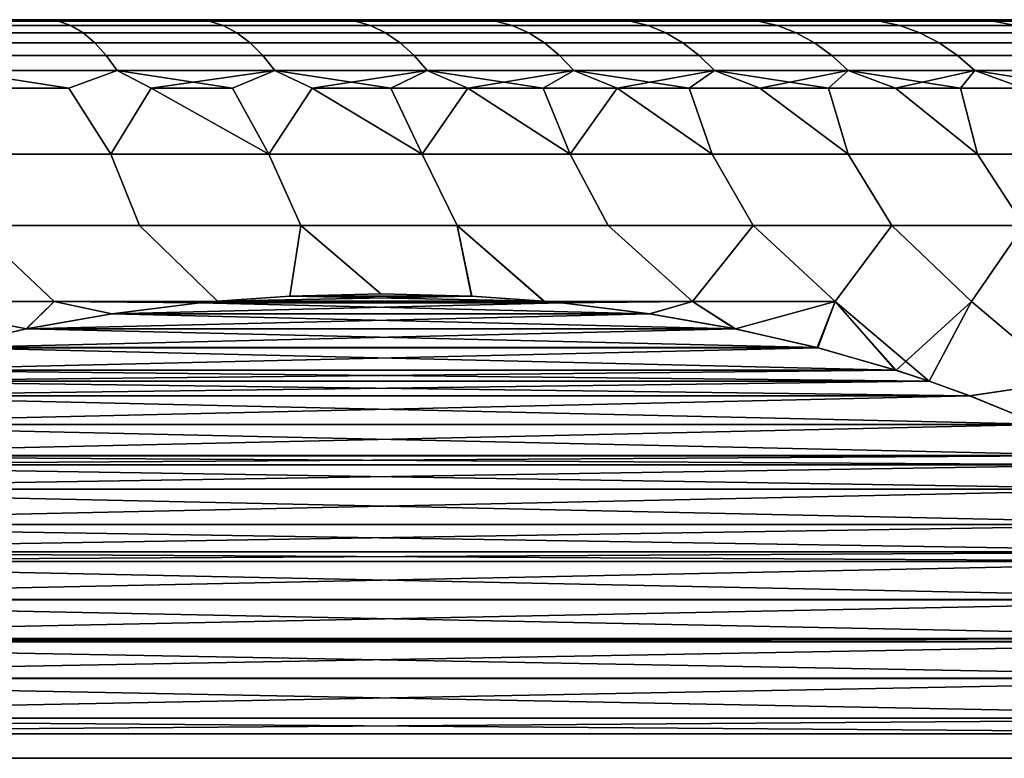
# Model space of a CAD drawing. Header units: metres. Extents: x -109 to 109, y -100 to 58.
# Tile 591 of 642: x 81.18 to 84.77, y 24.31 to 27. Entities that reach past the tile are written whole.
import ezdxf

# ---------------------------------------------------------------- set-up
doc = ezdxf.new("R2010")
doc.units = ezdxf.units.M
doc.layers.add('solid_21_062_100_XXX', color=7, linetype='CONTINUOUS')

msp = doc.modelspace()

# ---------------------------------------------------------------- linework, layer by layer
at = {"layer": 'solid_21_062_100_XXX'}
for points in [[(87.140907, 27, -0.321182), (65.854248, 27), (65.859093, 27, 0.321182), (87.145752, 27)], [(87.126366, 27, -0.642143), (65.859093, 27, -0.321184), (65.854248, 27), (87.140907, 27, -0.321182)], [(65.873634, 27, 0.642143), (87.140907, 27, 0.321184), (87.145752, 27), (65.859093, 27, 0.321182)], [(87.102112, 27, -0.962946), (65.873634, 27, -0.642147), (65.859093, 27, -0.321184), (87.126366, 27, -0.642143)], [(65.897888, 27, 0.962946), (87.126366, 27, 0.642147), (87.140907, 27, 0.321184), (65.873634, 27, 0.642143)], [(87.068169, 27, -1.282894), (65.897888, 27, -0.962951), (65.873634, 27, -0.642147), (87.102112, 27, -0.962946)], [(65.931831, 27, 1.282894), (87.102112, 27, 0.962951), (87.126366, 27, 0.642147), (65.897888, 27, 0.962946)], [(87.024551, 27, -1.60181), (65.931831, 27, -1.282899), (65.897888, 27, -0.962951), (87.068169, 27, -1.282894)], [(65.975449, 27, 1.60181), (87.068169, 27, 1.282899), (87.102112, 27, 0.962951), (65.931831, 27, 1.282894)], [(86.971336, 27, -1.919156), (65.975449, 27, -1.601815), (65.931831, 27, -1.282899), (87.024551, 27, -1.60181)], [(66.028664, 27, 1.919156), (87.024551, 27, 1.601815), (87.068169, 27, 1.282899), (65.975449, 27, 1.60181)], [(86.908562, 27, -2.234689), (66.028671, 27, -1.91916), (65.975449, 27, -1.601815), (86.971336, 27, -1.919156)], [(66.091438, 27, 2.234689), (86.971329, 27, 1.91916), (87.024551, 27, 1.601815), (66.028664, 27, 1.919156)], [(86.836288, 27, -2.548169), (66.091438, 27, -2.234693), (66.028671, 27, -1.91916), (86.908562, 27, -2.234689)], [(66.163712, 27, 2.548169), (86.908562, 27, 2.234693), (86.971329, 27, 1.91916), (66.091438, 27, 2.234689)], [(86.754593, 27, -2.859239), (66.163712, 27, -2.548174), (66.091438, 27, -2.234693), (86.836288, 27, -2.548169)], [(66.245407, 27, 2.859239), (86.836288, 27, 2.548174), (86.908562, 27, 2.234693), (66.163712, 27, 2.548169)], [(86.663521, 27, -3.167783), (66.245407, 27, -2.859244), (66.163712, 27, -2.548174), (86.754593, 27, -2.859239)], [(66.336479, 27, 3.167783), (86.754593, 27, 2.859244), (86.836288, 27, 2.548174), (66.245407, 27, 2.859239)], [(86.563179, 27, -3.47338), (66.336479, 27, -3.167789), (66.245407, 27, -2.859244), (86.663521, 27, -3.167783)], [(66.436821, 27, 3.47338), (86.663521, 27, 3.167789), (86.754593, 27, 2.859244), (66.336479, 27, 3.167783)], [(86.453651, 27, -3.775829), (66.436821, 27, -3.473385), (66.336479, 27, -3.167789), (86.563179, 27, -3.47338)], [(66.546349, 27, 3.775829), (86.563179, 27, 3.473385), (86.663521, 27, 3.167789), (66.436821, 27, 3.47338)], [(86.335022, 27, -4.074839), (66.546356, 27, -3.775835), (66.436821, 27, -3.473385), (86.453651, 27, -3.775829)], [(66.664978, 27, 4.074839), (86.453644, 27, 3.775835), (86.563179, 27, 3.473385), (66.546349, 27, 3.775829)], [(86.207451, 27, -4.370056), (66.664978, 27, -4.074845), (66.546356, 27, -3.775835), (86.335022, 27, -4.074839)], [(66.792549, 27, 4.370056), (86.335022, 27, 4.074845), (86.453644, 27, 3.775835), (66.664978, 27, 4.074839)], [(86.070992, 27, -4.66134), (66.792549, 27, -4.370062), (66.664978, 27, -4.074845), (86.207451, 27, -4.370056)], [(66.929008, 27, 4.66134), (86.207451, 27, 4.370062), (86.335022, 27, 4.074845), (66.792549, 27, 4.370056)], [(85.925842, 27, -4.94828), (66.929008, 27, -4.661346), (66.792549, 27, -4.370062), (86.070992, 27, -4.66134)], [(67.074158, 27, 4.94828), (86.070992, 27, 4.661346), (86.207451, 27, 4.370062), (66.929008, 27, 4.66134)], [(85.772072, 27, -5.230743), (67.074158, 27, -4.948287), (66.929008, 27, -4.661346), (85.925842, 27, -4.94828)], [(67.227928, 27, 5.230743), (85.925842, 27, 4.948287), (86.070992, 27, 4.661346), (67.074158, 27, 4.94828)], [(85.609856, 27, -5.508408), (67.227928, 27, -5.23075), (67.074158, 27, -4.948287), (85.772072, 27, -5.230743)], [(67.390144, 27, 5.508408), (85.772072, 27, 5.23075), (85.925842, 27, 4.948287), (67.227928, 27, 5.230743)], [(85.439346, 27, -5.781015), (67.390152, 27, -5.508414), (67.227928, 27, -5.23075), (85.609856, 27, -5.508408)], [(67.560654, 27, 5.781015), (85.609848, 27, 5.508414), (85.772072, 27, 5.23075), (67.390144, 27, 5.508408)], [(85.260643, 27, -6.048401), (67.560661, 27, -5.781022), (67.390152, 27, -5.508414), (85.439346, 27, -5.781015)], [(67.739357, 27, 6.048401), (85.439339, 27, 5.781022), (85.609848, 27, 5.508414), (67.560654, 27, 5.781015)], [(85.073997, 27, -6.310192), (67.739365, 27, -6.048407), (67.560661, 27, -5.781022), (85.260643, 27, -6.048401)], [(67.926003, 27, 6.310192), (85.260635, 27, 6.048407), (85.439339, 27, 5.781022), (67.739357, 27, 6.048401)], [(84.879494, 27, -6.566281), (67.926003, 27, -6.310197), (67.739365, 27, -6.048407), (85.073997, 27, -6.310192)], [(68.120506, 27, 6.566281), (85.073997, 27, 6.310197), (85.260635, 27, 6.048407), (67.926003, 27, 6.310192)], [(84.677383, 27, -6.816331), (68.120506, 27, -6.566288), (67.926003, 27, -6.310197), (84.879494, 27, -6.566281)], [(68.322617, 27, 6.816331), (84.879494, 27, 6.566288), (85.073997, 27, 6.310197), (68.120506, 27, 6.566281)], [(84.467819, 27, -7.060165), (68.322624, 27, -6.816337), (68.120506, 27, -6.566288), (84.677383, 27, -6.816331)], [(68.532181, 27, 7.060165), (84.677376, 27, 6.816337), (84.879494, 27, 6.566288), (68.322617, 27, 6.816331)], [(84.467819, 27, -7.060165), (68.532188, 27, -7.060171), (68.322624, 27, -6.816337)], [(68.532181, 27, 7.060165), (84.467812, 27, 7.060171), (84.677376, 27, 6.816337)], [(68.532181, 27, 7.060165), (68.749054, 27, 7.297587), (84.467812, 27, 7.060171)], [(84.250946, 27, -7.297587), (68.749054, 27, -7.297593), (68.532188, 27, -7.060171)], [(84.467819, 27, -7.060165), (84.250946, 27, -7.297587), (68.532188, 27, -7.060171)], [(68.749054, 27, 7.297587), (84.250946, 27, 7.297593), (84.467812, 27, 7.060171)], [(68.749054, 27, 7.297587), (68.972939, 27, 7.528301), (84.250946, 27, 7.297593)], [(84.027061, 27, -7.528301), (68.972939, 27, -7.528306), (68.749054, 27, -7.297593)], [(84.250946, 27, -7.297587), (84.027061, 27, -7.528301), (68.749054, 27, -7.297593)], [(68.972939, 27, 7.528301), (84.027061, 27, 7.528306), (84.250946, 27, 7.297593)], [(68.972939, 27, 7.528301), (69.203751, 27, 7.752206), (84.027061, 27, 7.528306)], [(83.796249, 27, -7.752206), (69.203751, 27, -7.752212), (68.972939, 27, -7.528306)], [(84.027061, 27, -7.528301), (83.796249, 27, -7.752206), (68.972939, 27, -7.528306)], [(69.203751, 27, 7.752206), (83.796249, 27, 7.752212), (84.027061, 27, 7.528306)], [(69.203751, 27, 7.752206), (69.441162, 27, 7.968988), (83.796249, 27, 7.752212)], [(83.558838, 27, -7.968988), (69.44117, 27, -7.968993), (69.203751, 27, -7.752212)], [(83.796249, 27, -7.752206), (83.558838, 27, -7.968988), (69.203751, 27, -7.752212)], [(69.441162, 27, 7.968988), (83.55883, 27, 7.968993), (83.796249, 27, 7.752212)], [(69.441162, 27, 7.968988), (69.685043, 27, 8.17853), (83.55883, 27, 7.968993)], [(83.314957, 27, -8.17853), (69.685043, 27, -8.178535), (69.44117, 27, -7.968993)], [(83.558838, 27, -7.968988), (83.314957, 27, -8.17853), (69.44117, 27, -7.968993)], [(69.685043, 27, 8.17853), (83.314957, 27, 8.178535), (83.55883, 27, 7.968993)], [(69.685043, 27, 8.17853), (69.935143, 27, 8.380613), (83.314957, 27, 8.178535)], [(83.064857, 27, -8.380613), (69.93515, 27, -8.380618), (69.685043, 27, -8.178535)], [(83.314957, 27, -8.17853), (83.064857, 27, -8.380613), (69.685043, 27, -8.178535)], [(69.935143, 27, 8.380613), (83.06485, 27, 8.380618), (83.314957, 27, 8.178535)], [(69.935143, 27, 8.380613), (70.1912, 27, 8.575027), (83.06485, 27, 8.380618)], [(82.8088, 27, -8.575027), (70.191208, 27, -8.57503), (69.93515, 27, -8.380618)], [(83.064857, 27, -8.380613), (82.8088, 27, -8.575027), (69.93515, 27, -8.380618)], [(70.1912, 27, 8.575027), (82.808792, 27, 8.57503), (83.06485, 27, 8.380618)], [(70.1912, 27, 8.575027), (70.453079, 27, 8.761664), (82.808792, 27, 8.57503)], [(82.546921, 27, -8.761664), (70.453087, 27, -8.761669), (70.191208, 27, -8.57503)], [(82.8088, 27, -8.575027), (82.546921, 27, -8.761664), (70.191208, 27, -8.57503)], [(70.453079, 27, 8.761664), (82.546913, 27, 8.761669), (82.808792, 27, 8.57503)], [(70.453079, 27, 8.761664), (70.720406, 27, 8.940263), (82.546913, 27, 8.761669)], [(82.279594, 27, -8.940263), (70.720413, 27, -8.940267), (70.453087, 27, -8.761669)], [(82.546921, 27, -8.761664), (82.279594, 27, -8.940263), (70.453087, 27, -8.761669)], [(70.720406, 27, 8.940263), (82.279587, 27, 8.940267), (82.546913, 27, 8.761669)], [(70.720406, 27, 8.940263), (70.993065, 27, 9.110744), (82.279587, 27, 8.940267)], [(82.006935, 27, -9.110744), (70.993073, 27, -9.110748), (70.720413, 27, -8.940267)], [(82.279594, 27, -8.940263), (82.006935, 27, -9.110744), (70.720413, 27, -8.940267)], [(70.993065, 27, 9.110744), (82.006927, 27, 9.110748), (82.279587, 27, 8.940267)], [(70.993065, 27, 9.110744), (71.270714, 27, 9.272894), (82.006927, 27, 9.110748)], [(81.729286, 27, -9.272894), (71.270721, 27, -9.272898), (70.993073, 27, -9.110748)], [(82.006935, 27, -9.110744), (81.729286, 27, -9.272894), (70.993073, 27, -9.110748)], [(71.270714, 27, 9.272894), (81.729279, 27, 9.272898), (82.006927, 27, 9.110748)], [(71.270714, 27, 9.272894), (71.553123, 27, 9.42658), (81.729279, 27, 9.272898)], [(81.446877, 27, -9.42658), (71.553131, 27, -9.426584), (71.270721, 27, -9.272898)], [(81.729286, 27, -9.272894), (81.446877, 27, -9.42658), (71.270721, 27, -9.272898)], [(71.553123, 27, 9.42658), (81.446869, 27, 9.426584), (81.729279, 27, 9.272898)], [(71.553123, 27, 9.42658), (71.840096, 27, 9.571693), (81.446869, 27, 9.426584)], [(81.446877, 27, -9.42658), (81.159904, 27, -9.571693), (71.553131, 27, -9.426584)], [(71.840096, 27, 9.571693), (81.159897, 27, 9.571697), (81.446869, 27, 9.426584)], [(81.32383, 26.994728, 9.605034), (80.868744, 27, 9.708043), (80.757187, 26.994728, 9.869265)], [(80.757187, 26.994728, -9.869265), (81.159904, 27, -9.571693), (81.32383, 26.994728, -9.605034)], [(80.757187, 26.994728, -9.869265), (81.32383, 26.994728, -9.605034), (81.369644, 26.97884, -9.696252), (80.797615, 26.97884, -9.962992)], [(81.32383, 26.994728, 9.605034), (80.757187, 26.994728, 9.869265), (80.797615, 26.97884, 9.962992), (81.369644, 26.97884, 9.696252)], [(81.32383, 26.994728, 9.605034), (81.159897, 27, 9.571697), (80.868744, 27, 9.708043)], [(81.32383, 26.994728, 9.605034), (81.446869, 27, 9.426584), (81.159897, 27, 9.571697)], [(81.32383, 26.994728, -9.605034), (81.159904, 27, -9.571693), (81.446877, 27, -9.42658)], [(81.874153, 26.994728, 9.308303), (81.446869, 27, 9.426584), (81.32383, 26.994728, 9.605034)], [(81.32383, 26.994728, -9.605034), (81.446877, 27, -9.42658), (81.729286, 27, -9.272894)], [(81.32383, 26.994728, -9.605034), (81.729286, 27, -9.272894), (81.874153, 26.994728, -9.308303)], [(81.32383, 26.994728, -9.605034), (81.874153, 26.994728, -9.308303), (81.925186, 26.97884, -9.396703), (81.369644, 26.97884, -9.696252)], [(81.874153, 26.994728, 9.308303), (81.32383, 26.994728, 9.605034), (81.369644, 26.97884, 9.696252), (81.925186, 26.97884, 9.396703)], [(81.874153, 26.994728, 9.308303), (81.729279, 27, 9.272898), (81.446869, 27, 9.426584)], [(81.874153, 26.994728, 9.308303), (82.006927, 27, 9.110748), (81.729279, 27, 9.272898)], [(81.874153, 26.994728, -9.308303), (81.729286, 27, -9.272894), (82.006935, 27, -9.110744)], [(82.406288, 26.994728, 8.980076), (82.006927, 27, 9.110748), (81.874153, 26.994728, 9.308303)], [(81.874153, 26.994728, -9.308303), (82.006935, 27, -9.110744), (82.279594, 27, -8.940263)], [(81.874153, 26.994728, -9.308303), (82.279594, 27, -8.940263), (82.406288, 26.994728, -8.980076)], [(81.874153, 26.994728, -9.308303), (82.406288, 26.994728, -8.980076), (82.462379, 26.97884, -9.065359), (81.925186, 26.97884, -9.396703)], [(82.406288, 26.994728, 8.980076), (81.874153, 26.994728, 9.308303), (81.925186, 26.97884, 9.396703), (82.462379, 26.97884, 9.065359)], [(82.406288, 26.994728, 8.980076), (82.279587, 27, 8.940267), (82.006927, 27, 9.110748)], [(82.406288, 26.994728, 8.980076), (82.546913, 27, 8.761669), (82.279587, 27, 8.940267)], [(82.406288, 26.994728, -8.980076), (82.279594, 27, -8.940263), (82.546921, 27, -8.761664)], [(82.918442, 26.994728, 8.621463), (82.546913, 27, 8.761669), (82.406288, 26.994728, 8.980076)], [(82.918442, 26.994728, -8.621463), (82.406288, 26.994728, -8.980076), (82.546921, 27, -8.761664), (82.8088, 27, -8.575027)], [(82.406288, 26.994728, -8.980076), (82.918442, 26.994728, -8.621463), (82.979393, 26.97884, -8.70334), (82.462379, 26.97884, -9.065359)], [(82.918442, 26.994728, 8.621463), (82.406288, 26.994728, 8.980076), (82.462379, 26.97884, 9.065359), (82.979393, 26.97884, 8.70334)], [(82.918442, 26.994728, 8.621463), (82.808792, 27, 8.57503), (82.546913, 27, 8.761669)], [(82.918442, 26.994728, 8.621463), (83.06485, 27, 8.380618), (82.808792, 27, 8.57503)], [(82.918442, 26.994728, -8.621463), (82.8088, 27, -8.575027), (83.064857, 27, -8.380613)], [(83.408875, 26.994728, 8.233677), (83.06485, 27, 8.380618), (82.918442, 26.994728, 8.621463)], [(83.408875, 26.994728, -8.233677), (82.918442, 26.994728, -8.621463), (83.064857, 27, -8.380613), (83.314957, 27, -8.17853)], [(82.918442, 26.994728, -8.621463), (83.408875, 26.994728, -8.233677), (83.474487, 26.97884, -8.311872), (82.979393, 26.97884, -8.70334)], [(83.408875, 26.994728, 8.233677), (82.918442, 26.994728, 8.621463), (82.979393, 26.97884, 8.70334), (83.474487, 26.97884, 8.311872)], [(83.408875, 26.994728, 8.233677), (83.314957, 27, 8.178535), (83.06485, 27, 8.380618)], [(83.408875, 26.994728, 8.233677), (83.55883, 27, 7.968993), (83.314957, 27, 8.178535)], [(83.408875, 26.994728, -8.233677), (83.314957, 27, -8.17853), (83.558838, 27, -7.968988)], [(83.875931, 26.994728, 7.818032), (83.55883, 27, 7.968993), (83.408875, 26.994728, 8.233677)], [(83.875931, 26.994728, -7.818032), (83.408875, 26.994728, -8.233677), (83.558838, 27, -7.968988), (83.796249, 27, -7.752206)], [(83.408875, 26.994728, -8.233677), (83.875931, 26.994728, -7.818032), (83.945984, 26.97884, -7.892279), (83.474487, 26.97884, -8.311872)], [(83.875931, 26.994728, 7.818032), (83.408875, 26.994728, 8.233677), (83.474487, 26.97884, 8.311872), (83.945984, 26.97884, 7.892279)], [(83.875931, 26.994728, 7.818032), (83.796249, 27, 7.752212), (83.55883, 27, 7.968993)], [(83.875931, 26.994728, 7.818032), (84.027061, 27, 7.528306), (83.796249, 27, 7.752212)], [(83.875931, 26.994728, -7.818032), (83.796249, 27, -7.752206), (84.027061, 27, -7.528301)], [(84.318031, 26.994728, 7.375933), (84.027061, 27, 7.528306), (83.875931, 26.994728, 7.818032)], [(83.875931, 26.994728, -7.818032), (84.027061, 27, -7.528301), (84.318031, 26.994728, -7.375933)], [(83.875931, 26.994728, -7.818032), (84.318031, 26.994728, -7.375933), (84.392281, 26.97884, -7.445982), (83.945984, 26.97884, -7.892279)], [(84.318031, 26.994728, 7.375933), (83.875931, 26.994728, 7.818032), (83.945984, 26.97884, 7.892279), (84.392281, 26.97884, 7.445982)], [(84.318031, 26.994728, 7.375933), (84.250946, 27, 7.297593), (84.027061, 27, 7.528306)], [(84.318031, 26.994728, -7.375933), (84.027061, 27, -7.528301), (84.250946, 27, -7.297587)], [(84.318031, 26.994728, 7.375933), (84.733681, 26.994728, 6.908875), (84.467812, 27, 7.060171), (84.250946, 27, 7.297593)], [(84.318031, 26.994728, -7.375933), (84.250946, 27, -7.297587), (84.467819, 27, -7.060165)], [(84.318031, 26.994728, -7.375933), (84.467819, 27, -7.060165), (84.733681, 26.994728, -6.908875)], [(84.318031, 26.994728, -7.375933), (84.733681, 26.994728, -6.908875), (84.811874, 26.97884, -6.974489), (84.392281, 26.97884, -7.445982)], [(84.733681, 26.994728, 6.908875), (84.318031, 26.994728, 7.375933), (84.392281, 26.97884, 7.445982), (84.811874, 26.97884, 6.974489)], [(84.733681, 26.994728, 6.908875), (84.677376, 27, 6.816337), (84.467812, 27, 7.060171)], [(84.733681, 26.994728, -6.908875), (84.467819, 27, -7.060165), (84.677383, 27, -6.816331)], [(84.733681, 26.994728, 6.908875), (85.12146, 26.994728, 6.418441), (84.879494, 27, 6.566288), (84.677376, 27, 6.816337)], [(84.733681, 26.994728, -6.908875), (84.677383, 27, -6.816331), (84.879494, 27, -6.566281)], [(84.733681, 26.994728, -6.908875), (84.879494, 27, -6.566281), (85.12146, 26.994728, -6.418441)], [(84.733681, 26.994728, -6.908875), (85.12146, 26.994728, -6.418441), (85.203339, 26.97884, -6.479396), (84.811874, 26.97884, -6.974489)], [(85.12146, 26.994728, 6.418441), (84.733681, 26.994728, 6.908875), (84.811874, 26.97884, 6.974489), (85.203339, 26.97884, 6.479396)], [(80.797615, 26.97884, -9.962992), (81.369644, 26.97884, -9.696252), (81.414474, 26.952507, -9.785519), (80.837181, 26.952507, -10.054714)], [(81.369644, 26.97884, 9.696252), (80.797615, 26.97884, 9.962992), (80.837181, 26.952507, 10.054714), (81.414474, 26.952507, 9.785519)], [(81.369644, 26.97884, -9.696252), (81.925186, 26.97884, -9.396703), (81.975136, 26.952507, -9.483212), (81.414474, 26.952507, -9.785519)], [(81.925186, 26.97884, 9.396703), (81.369644, 26.97884, 9.696252), (81.414474, 26.952507, 9.785519), (81.975136, 26.952507, 9.483212)], [(81.925186, 26.97884, -9.396703), (82.462379, 26.97884, -9.065359), (82.517273, 26.952507, -9.148817), (81.975136, 26.952507, -9.483212)], [(82.462379, 26.97884, 9.065359), (81.925186, 26.97884, 9.396703), (81.975136, 26.952507, 9.483212), (82.517273, 26.952507, 9.148817)], [(82.462379, 26.97884, -9.065359), (82.979393, 26.97884, -8.70334), (83.039047, 26.952507, -8.783465), (82.517273, 26.952507, -9.148817)], [(82.979393, 26.97884, 8.70334), (82.462379, 26.97884, 9.065359), (82.517273, 26.952507, 9.148817), (83.039047, 26.952507, 8.783465)], [(82.979393, 26.97884, -8.70334), (83.474487, 26.97884, -8.311872), (83.538696, 26.952507, -8.388393), (83.039047, 26.952507, -8.783465)], [(83.474487, 26.97884, 8.311872), (82.979393, 26.97884, 8.70334), (83.039047, 26.952507, 8.783465), (83.538696, 26.952507, 8.388393)], [(83.474487, 26.97884, -8.311872), (83.945984, 26.97884, -7.892279), (84.014534, 26.952507, -7.964938), (83.538696, 26.952507, -8.388393)], [(83.945984, 26.97884, 7.892279), (83.474487, 26.97884, 8.311872), (83.538696, 26.952507, 8.388393), (84.014534, 26.952507, 7.964938)], [(83.945984, 26.97884, -7.892279), (84.392281, 26.97884, -7.445982), (84.464935, 26.952507, -7.514532), (84.014534, 26.952507, -7.964938)], [(84.392281, 26.97884, 7.445982), (83.945984, 26.97884, 7.892279), (84.014534, 26.952507, 7.964938), (84.464935, 26.952507, 7.514532)], [(84.392281, 26.97884, -7.445982), (84.811874, 26.97884, -6.974489), (84.888397, 26.952507, -7.038698), (84.464935, 26.952507, -7.514532)], [(84.811874, 26.97884, 6.974489), (84.392281, 26.97884, 7.445982), (84.464935, 26.952507, 7.514532), (84.888397, 26.952507, 7.038698)], [(80.837181, 26.952507, -10.054714), (81.414474, 26.952507, -9.785519), (81.457848, 26.916008, -9.871881), (80.875458, 26.916008, -10.143454)], [(81.414474, 26.952507, 9.785519), (80.837181, 26.952507, 10.054714), (80.875458, 26.916008, 10.143454), (81.457848, 26.916008, 9.871881)], [(81.414474, 26.952507, -9.785519), (81.975136, 26.952507, -9.483212), (82.023453, 26.916008, -9.566907), (81.457848, 26.916008, -9.871881)], [(81.975136, 26.952507, 9.483212), (81.414474, 26.952507, 9.785519), (81.457848, 26.916008, 9.871881), (82.023453, 26.916008, 9.566907)], [(81.975136, 26.952507, -9.483212), (82.517273, 26.952507, -9.148817), (82.570381, 26.916008, -9.229561), (82.023453, 26.916008, -9.566907)], [(82.517273, 26.952507, 9.148817), (81.975136, 26.952507, 9.483212), (82.023453, 26.916008, 9.566907), (82.570381, 26.916008, 9.229561)], [(82.517273, 26.952507, -9.148817), (83.039047, 26.952507, -8.783465), (83.096756, 26.916008, -8.860985), (82.570381, 26.916008, -9.229561)], [(83.039047, 26.952507, 8.783465), (82.517273, 26.952507, 9.148817), (82.570381, 26.916008, 9.229561), (83.096756, 26.916008, 8.860985)], [(83.039047, 26.952507, -8.783465), (83.538696, 26.952507, -8.388393), (83.600822, 26.916008, -8.462426), (83.096756, 26.916008, -8.860985)], [(83.538696, 26.952507, 8.388393), (83.039047, 26.952507, 8.783465), (83.096756, 26.916008, 8.860985), (83.600822, 26.916008, 8.462426)], [(83.538696, 26.952507, -8.388393), (84.014534, 26.952507, -7.964938), (84.080849, 26.916008, -8.035233), (83.600822, 26.916008, -8.462426)], [(84.014534, 26.952507, 7.964938), (83.538696, 26.952507, 8.388393), (83.600822, 26.916008, 8.462426), (84.080849, 26.916008, 8.035233)], [(84.014534, 26.952507, -7.964938), (84.464935, 26.952507, -7.514532), (84.535233, 26.916008, -7.580852), (84.080849, 26.916008, -8.035233)], [(84.464935, 26.952507, 7.514532), (84.014534, 26.952507, 7.964938), (84.080849, 26.916008, 8.035233), (84.535233, 26.916008, 7.580852)], [(84.464935, 26.952507, -7.514532), (84.888397, 26.952507, -7.038698), (84.962425, 26.916008, -7.100819), (84.535233, 26.916008, -7.580852)], [(84.888397, 26.952507, 7.038698), (84.464935, 26.952507, 7.514532), (84.535233, 26.916008, 7.580852), (84.962425, 26.916008, 7.100819)], [(80.875458, 26.916008, -10.143454), (81.457848, 26.916008, -9.871881), (81.499298, 26.869734, -9.954419), (80.912041, 26.869734, -10.228261)], [(81.457848, 26.916008, 9.871881), (80.875458, 26.916008, 10.143454), (80.912041, 26.869734, 10.228261), (81.499298, 26.869734, 9.954419)], [(81.457848, 26.916008, -9.871881), (82.023453, 26.916008, -9.566907), (82.069633, 26.869734, -9.646894), (81.499298, 26.869734, -9.954419)], [(82.023453, 26.916008, 9.566907), (81.457848, 26.916008, 9.871881), (81.499298, 26.869734, 9.954419), (82.069633, 26.869734, 9.646894)], [(82.023453, 26.916008, -9.566907), (82.570381, 26.916008, -9.229561), (82.621132, 26.869734, -9.306727), (82.069633, 26.869734, -9.646894)], [(82.570381, 26.916008, 9.229561), (82.023453, 26.916008, 9.566907), (82.069633, 26.869734, 9.646894), (82.621132, 26.869734, 9.306727)], [(82.570381, 26.916008, -9.229561), (83.096756, 26.916008, -8.860985), (83.151917, 26.869734, -8.93507), (82.621132, 26.869734, -9.306727)], [(83.096756, 26.916008, 8.860985), (82.570381, 26.916008, 9.229561), (82.621132, 26.869734, 9.306727), (83.151917, 26.869734, 8.93507)], [(83.096756, 26.916008, -8.860985), (83.600822, 26.916008, -8.462426), (83.660187, 26.869734, -8.533179), (83.151917, 26.869734, -8.93507)], [(83.600822, 26.916008, 8.462426), (83.096756, 26.916008, 8.860985), (83.151917, 26.869734, 8.93507), (83.660187, 26.869734, 8.533179)], [(83.600822, 26.916008, -8.462426), (84.080849, 26.916008, -8.035233), (84.144234, 26.869734, -8.102414), (83.660187, 26.869734, -8.533179)], [(84.080849, 26.916008, 8.035233), (83.600822, 26.916008, 8.462426), (83.660187, 26.869734, 8.533179), (84.144234, 26.869734, 8.102414)], [(84.080849, 26.916008, -8.035233), (84.535233, 26.916008, -7.580852), (84.602417, 26.869734, -7.644234), (84.144234, 26.869734, -8.102414)], [(84.535233, 26.916008, 7.580852), (84.080849, 26.916008, 8.035233), (84.144234, 26.869734, 8.102414), (84.602417, 26.869734, 7.644234)], [(84.535233, 26.916008, -7.580852), (84.962425, 26.916008, -7.100819), (85.03318, 26.869734, -7.160187), (84.602417, 26.869734, -7.644234)], [(84.962425, 26.916008, 7.100819), (84.535233, 26.916008, 7.580852), (84.602417, 26.869734, 7.644234), (85.03318, 26.869734, 7.160187)], [(80.912041, 26.869734, -10.228261), (81.499298, 26.869734, -9.954419), (81.538383, 26.814177, -10.032249), (80.946541, 26.814177, -10.308232)], [(81.499298, 26.869734, 9.954419), (80.912041, 26.869734, 10.228261), (80.946541, 26.814177, 10.308232), (81.538383, 26.814177, 10.032249)], [(81.499298, 26.869734, -9.954419), (82.069633, 26.869734, -9.646894), (82.113182, 26.814177, -9.722321), (81.538383, 26.814177, -10.032249)], [(82.069633, 26.869734, 9.646894), (81.499298, 26.869734, 9.954419), (81.538383, 26.814177, 10.032249), (82.113182, 26.814177, 9.722321)], [(82.069633, 26.869734, -9.646894), (82.621132, 26.869734, -9.306727), (82.668991, 26.814177, -9.379494), (82.113182, 26.814177, -9.722321)], [(82.621132, 26.869734, 9.306727), (82.069633, 26.869734, 9.646894), (82.113182, 26.814177, 9.722321), (82.668991, 26.814177, 9.379494)], [(82.621132, 26.869734, -9.306727), (83.151917, 26.869734, -8.93507), (83.203926, 26.814177, -9.00493), (82.668991, 26.814177, -9.379494)], [(83.151917, 26.869734, 8.93507), (82.621132, 26.869734, 9.306727), (82.668991, 26.814177, 9.379494), (83.203926, 26.814177, 9.00493)], [(83.151917, 26.869734, -8.93507), (83.660187, 26.869734, -8.533179), (83.716171, 26.814177, -8.599897), (83.203926, 26.814177, -9.00493)], [(83.660187, 26.869734, 8.533179), (83.151917, 26.869734, 8.93507), (83.203926, 26.814177, 9.00493), (83.716171, 26.814177, 8.599897)], [(83.660187, 26.869734, -8.533179), (84.144234, 26.869734, -8.102414), (84.204002, 26.814177, -8.165765), (83.716171, 26.814177, -8.599897)], [(84.144234, 26.869734, 8.102414), (83.660187, 26.869734, 8.533179), (83.716171, 26.814177, 8.599897), (84.204002, 26.814177, 8.165765)], [(84.144234, 26.869734, -8.102414), (84.602417, 26.869734, -7.644234), (84.665764, 26.814177, -7.704001), (84.204002, 26.814177, -8.165765)], [(84.602417, 26.869734, 7.644234), (84.144234, 26.869734, 8.102414), (84.204002, 26.814177, 8.165765), (84.665764, 26.814177, 7.704001)], [(84.602417, 26.869734, -7.644234), (85.03318, 26.869734, -7.160187), (85.099899, 26.814177, -7.216171), (84.665764, 26.814177, -7.704001)], [(85.03318, 26.869734, 7.160187), (84.602417, 26.869734, 7.644234), (84.665764, 26.814177, 7.704001), (85.099899, 26.814177, 7.216171)], [(80.946541, 26.814177, -10.308232), (81.538383, 26.814177, -10.032249), (81.362823, 26.75, -10.208107), (81.058189, 26.75, -10.347726)], [(80.946541, 26.814177, 10.308232), (81.058189, 26.75, 10.347726), (81.362823, 26.75, 10.208107)], [(81.538383, 26.814177, 10.032249), (80.946541, 26.814177, 10.308232), (81.362823, 26.75, 10.208107)], [(81.538383, 26.814177, -10.032249), (81.663193, 26.75, -10.059523), (81.516243, 26.509626, -10.416329), (81.362823, 26.75, -10.208107)], [(81.538383, 26.814177, 10.032249), (81.362823, 26.75, 10.208107), (81.516243, 26.509626, 10.416329), (81.663193, 26.75, 10.059523)], [(81.538383, 26.814177, -10.032249), (82.113182, 26.814177, -9.722321), (81.663193, 26.75, -10.059523)], [(81.538383, 26.814177, 10.032249), (81.663193, 26.75, 10.059523), (81.959015, 26.75, 9.902103)], [(82.113182, 26.814177, 9.722321), (81.538383, 26.814177, 10.032249), (81.959015, 26.75, 9.902103)], [(82.113182, 26.814177, -9.722321), (81.959015, 26.75, -9.902103), (81.663193, 26.75, -10.059523)], [(82.113182, 26.814177, -9.722321), (82.250053, 26.75, -9.735986), (82.0924, 26.509626, -10.118679), (81.959015, 26.75, -9.902103)], [(82.113182, 26.814177, 9.722321), (81.959015, 26.75, 9.902103), (82.0924, 26.509626, 10.118679), (82.250053, 26.75, 9.735986)], [(82.113182, 26.814177, -9.722321), (82.668991, 26.814177, -9.379494), (82.250053, 26.75, -9.735986)], [(82.113182, 26.814177, 9.722321), (82.250053, 26.75, 9.735986), (82.536034, 26.75, 9.561317)], [(82.668991, 26.814177, 9.379494), (82.113182, 26.814177, 9.722321), (82.536034, 26.75, 9.561317)], [(82.668991, 26.814177, -9.379494), (82.536034, 26.75, -9.561317), (82.250053, 26.75, -9.735986)], [(82.668991, 26.814177, -9.379494), (82.816719, 26.75, -9.378252), (82.650955, 26.509626, -9.789193), (82.536034, 26.75, -9.561317)], [(82.668991, 26.814177, 9.379494), (82.536034, 26.75, 9.561317), (82.816719, 26.75, 9.378252)], [(82.668991, 26.814177, -9.379494), (83.203926, 26.814177, -9.00493), (82.816719, 26.75, -9.378252)], [(82.668991, 26.814177, 9.379494), (82.816719, 26.75, 9.378252), (83.09185, 26.75, 9.186948)], [(83.203926, 26.814177, 9.00493), (82.668991, 26.814177, 9.379494), (83.09185, 26.75, 9.186948)], [(83.203926, 26.814177, -9.00493), (83.09185, 26.75, -9.186948), (82.816719, 26.75, -9.378252)], [(83.203926, 26.814177, -9.00493), (83.361198, 26.75, -8.987576), (83.190163, 26.509626, -9.428905), (83.09185, 26.75, -9.186948)], [(83.203926, 26.814177, 9.00493), (83.09185, 26.75, 9.186948), (83.361198, 26.75, 8.987576)], [(83.203926, 26.814177, -9.00493), (83.716171, 26.814177, -8.599897), (83.361198, 26.75, -8.987576)], [(83.203926, 26.814177, 9.00493), (83.361198, 26.75, 8.987576), (83.624512, 26.75, 8.780309)], [(83.716171, 26.814177, 8.599897), (83.203926, 26.814177, 9.00493), (83.624512, 26.75, 8.780309)], [(83.716171, 26.814177, -8.599897), (83.624512, 26.75, -8.780309), (83.361198, 26.75, -8.987576)], [(83.716171, 26.814177, -8.599897), (83.881577, 26.75, -8.565331), (83.624512, 26.75, -8.780309)], [(83.716171, 26.814177, 8.599897), (83.624512, 26.75, 8.780309), (83.881577, 26.75, 8.56533)], [(83.716171, 26.814177, -8.599897), (84.204002, 26.814177, -8.165765), (83.881577, 26.75, -8.565331)], [(83.716171, 26.814177, 8.599897), (83.881577, 26.75, 8.56533), (84.132156, 26.75, 8.342828)], [(84.204002, 26.814177, 8.165765), (83.716171, 26.814177, 8.599897), (84.132156, 26.75, 8.342828)], [(84.204002, 26.814177, -8.165765), (84.132156, 26.75, -8.342828), (83.881577, 26.75, -8.565331)], [(84.204002, 26.814177, -8.165765), (84.37603, 26.75, -8.112997), (84.132156, 26.75, -8.342828)], [(84.204002, 26.814177, 8.165765), (84.132156, 26.75, 8.342828), (84.37603, 26.75, 8.112997)], [(84.204002, 26.814177, -8.165765), (84.665764, 26.814177, -7.704001), (84.37603, 26.75, -8.112997)], [(84.204002, 26.814177, 8.165765), (84.37603, 26.75, 8.112997), (84.612984, 26.75, 7.87604)], [(84.665764, 26.814177, 7.704001), (84.204002, 26.814177, 8.165765), (84.612984, 26.75, 7.87604)], [(84.665764, 26.814177, -7.704001), (84.612984, 26.75, -7.87604), (84.37603, 26.75, -8.112997)], [(84.665764, 26.814177, -7.704001), (84.842819, 26.75, -7.632165), (84.612984, 26.75, -7.87604)], [(84.665764, 26.814177, 7.704001), (84.612984, 26.75, 7.87604), (84.842819, 26.75, 7.632165)], [(84.665764, 26.814177, -7.704001), (85.099899, 26.814177, -7.216171), (84.842819, 26.75, -7.632165)], [(84.665764, 26.814177, 7.704001), (84.842819, 26.75, 7.632165), (85.065323, 26.75, 7.381586)], [(85.099899, 26.814177, 7.216171), (84.665764, 26.814177, 7.704001), (85.065323, 26.75, 7.381586)], [(81.516243, 26.509626, -10.416329), (80.924301, 26.509626, -10.681205), (81.058189, 26.75, -10.347726), (81.362823, 26.75, -10.208107)], [(80.924301, 26.509626, 10.681205), (81.516243, 26.509626, 10.416329), (81.362823, 26.75, 10.208107), (81.058189, 26.75, 10.347726)], [(82.0924, 26.509626, -10.118679), (81.516243, 26.509626, -10.416329), (81.663193, 26.75, -10.059523), (81.959015, 26.75, -9.902103)], [(81.516243, 26.509626, 10.416329), (82.0924, 26.509626, 10.118679), (81.663193, 26.75, 10.059523)], [(82.0924, 26.509626, 10.118679), (81.959015, 26.75, 9.902103), (81.663193, 26.75, 10.059523)], [(82.650955, 26.509626, -9.789193), (82.0924, 26.509626, -10.118679), (82.250053, 26.75, -9.735986)], [(82.0924, 26.509626, 10.118679), (82.650955, 26.509626, 9.789193), (82.250053, 26.75, 9.735986)], [(82.650955, 26.509626, -9.789193), (82.250053, 26.75, -9.735986), (82.536034, 26.75, -9.561317)], [(82.650955, 26.509626, 9.789193), (82.536034, 26.75, 9.561317), (82.250053, 26.75, 9.735986)], [(82.650955, 26.509626, 9.789193), (83.190163, 26.509626, 9.428905), (82.816719, 26.75, 9.378252), (82.536034, 26.75, 9.561317)], [(83.190163, 26.509626, -9.428905), (82.650955, 26.509626, -9.789193), (82.816719, 26.75, -9.378252)], [(83.190163, 26.509626, -9.428905), (82.816719, 26.75, -9.378252), (83.09185, 26.75, -9.186948)], [(83.190163, 26.509626, 9.428905), (83.09185, 26.75, 9.186948), (82.816719, 26.75, 9.378252)], [(83.190163, 26.509626, 9.428905), (83.708321, 26.509626, 9.038952), (83.361198, 26.75, 8.987576), (83.09185, 26.75, 9.186948)], [(83.708321, 26.509626, -9.038952), (83.190163, 26.509626, -9.428905), (83.361198, 26.75, -8.987576)], [(83.708321, 26.509626, -9.038952), (83.361198, 26.75, -8.987576), (83.624512, 26.75, -8.780309)], [(83.708321, 26.509626, 9.038952), (83.624512, 26.75, 8.780309), (83.361198, 26.75, 8.987576)], [(84.203804, 26.509626, -8.620558), (83.708321, 26.509626, -9.038952), (83.624512, 26.75, -8.780309), (83.881577, 26.75, -8.565331)], [(83.708321, 26.509626, 9.038952), (84.203804, 26.509626, 8.620558), (83.881577, 26.75, 8.56533), (83.624512, 26.75, 8.780309)], [(84.203804, 26.509626, -8.620558), (83.881577, 26.75, -8.565331), (84.132156, 26.75, -8.342828)], [(84.203804, 26.509626, 8.620558), (84.132156, 26.75, 8.342828), (83.881577, 26.75, 8.56533)], [(84.675041, 26.509626, -8.17504), (84.203804, 26.509626, -8.620558), (84.132156, 26.75, -8.342828), (84.37603, 26.75, -8.112997)], [(84.203804, 26.509626, 8.620558), (84.675041, 26.509626, 8.17504), (84.37603, 26.75, 8.112997), (84.132156, 26.75, 8.342828)], [(84.675041, 26.509626, -8.17504), (84.37603, 26.75, -8.112997), (84.612984, 26.75, -7.87604)], [(84.675041, 26.509626, 8.17504), (84.612984, 26.75, 7.87604), (84.37603, 26.75, 8.112997)], [(85.12056, 26.509626, -7.703802), (84.675041, 26.509626, -8.17504), (84.612984, 26.75, -7.87604), (84.842819, 26.75, -7.632165)], [(84.675041, 26.509626, 8.17504), (85.12056, 26.509626, 7.703802), (84.842819, 26.75, 7.632165), (84.612984, 26.75, 7.87604)], [(80.924301, 26.509626, -10.681205), (81.516243, 26.509626, -10.416329), (81.62001, 26.249126, -10.631809), (81.015823, 26.249126, -10.902165)], [(81.516243, 26.509626, 10.416329), (80.924301, 26.509626, 10.681205), (81.015823, 26.249126, 10.902165), (81.62001, 26.249126, 10.631809)], [(81.516243, 26.509626, -10.416329), (82.0924, 26.509626, -10.118679), (82.208084, 26.249126, -10.328003), (81.62001, 26.249126, -10.631809)], [(82.0924, 26.509626, 10.118679), (81.516243, 26.509626, 10.416329), (81.62001, 26.249126, 10.631809), (82.208084, 26.249126, 10.328003)], [(82.0924, 26.509626, -10.118679), (82.650955, 26.509626, -9.789193), (82.778198, 26.249126, -9.9917), (82.208084, 26.249126, -10.328003)], [(82.650955, 26.509626, 9.789193), (82.0924, 26.509626, 10.118679), (82.208084, 26.249126, 10.328003), (82.778198, 26.249126, 9.9917)], [(82.650955, 26.509626, -9.789193), (83.190163, 26.509626, -9.428905), (83.32856, 26.249126, -9.62396), (82.778198, 26.249126, -9.9917)], [(83.190163, 26.509626, 9.428905), (82.650955, 26.509626, 9.789193), (82.778198, 26.249126, 9.9917), (83.32856, 26.249126, 9.62396)], [(83.190163, 26.509626, -9.428905), (83.708321, 26.509626, -9.038952), (83.857437, 26.249126, -9.225939), (83.32856, 26.249126, -9.62396)], [(83.708321, 26.509626, 9.038952), (83.190163, 26.509626, 9.428905), (83.32856, 26.249126, 9.62396), (83.857437, 26.249126, 9.225939)], [(83.708321, 26.509626, -9.038952), (84.203804, 26.509626, -8.620558), (84.363167, 26.249126, -8.798889), (83.857437, 26.249126, -9.225939)], [(84.203804, 26.509626, 8.620558), (83.708321, 26.509626, 9.038952), (83.857437, 26.249126, 9.225939), (84.363167, 26.249126, 8.798889)], [(84.203804, 26.509626, -8.620558), (84.675041, 26.509626, -8.17504), (84.844154, 26.249126, -8.344156), (84.363167, 26.249126, -8.798889)], [(84.675041, 26.509626, 8.17504), (84.203804, 26.509626, 8.620558), (84.363167, 26.249126, 8.798889), (84.844154, 26.249126, 8.344156)], [(84.675041, 26.509626, -8.17504), (85.12056, 26.509626, -7.703802), (85.298889, 26.249126, -7.863168), (84.844154, 26.249126, -8.344156)], [(85.12056, 26.509626, 7.703802), (84.675041, 26.509626, 8.17504), (84.844154, 26.249126, 8.344156), (85.298889, 26.249126, 7.863168)], [(80.39743, 26.249126, -11.138218), (81.015823, 26.249126, -10.902165), (81.309135, 25.972372, -11.01664), (80.697617, 25.972372, -11.263844)], [(81.208374, 25.872782, 11.138025), (81.309052, 25.972372, 11.016678), (81.015823, 26.249126, 10.902165), (80.697525, 25.972372, 11.263878)], [(81.015823, 26.249126, -10.902165), (81.62001, 26.249126, -10.631809), (81.905266, 25.973642, -10.735674), (81.309135, 25.972372, -11.01664)], [(81.90519, 25.973635, 10.735721), (81.62001, 26.249126, 10.631809), (81.015823, 26.249126, 10.902165), (81.309052, 25.972372, 11.016678)], [(81.62001, 26.249126, -10.631809), (82.208084, 26.249126, -10.328003), (82.168594, 25.991842, -10.58364), (81.905266, 25.973642, -10.735674)], [(81.90519, 25.973635, 10.735721), (82.168617, 25.991842, 10.583629), (82.208084, 26.249126, 10.328003), (81.62001, 26.249126, 10.631809)], [(82.208084, 26.249126, -10.328003), (82.500076, 25.999989, -10.392262), (82.168594, 25.991842, -10.58364)], [(82.168617, 25.991842, 10.583629), (82.49958, 25.999992, 10.392546), (82.208084, 26.249126, 10.328003)], [(82.208084, 26.249126, -10.328003), (82.778198, 26.249126, -9.9917), (82.831604, 25.991831, -10.200854), (82.500076, 25.999989, -10.392262)], [(82.49958, 25.999992, 10.392546), (82.830635, 25.991877, 10.201413), (82.778198, 26.249126, 9.9917), (82.208084, 26.249126, 10.328003)], [(82.778198, 26.249126, -9.9917), (83.094727, 25.973642, -10.048938), (82.831604, 25.991831, -10.200854)], [(82.778198, 26.249126, -9.9917), (83.32856, 26.249126, -9.62396), (83.6362, 25.972372, -9.673098), (83.094727, 25.973642, -10.048938)], [(83.636459, 25.972372, 9.672909), (83.32856, 26.249126, 9.62396), (82.778198, 26.249126, 9.9917), (83.095024, 25.973618, 10.048766)], [(82.830635, 25.991877, 10.201413), (83.095024, 25.973618, 10.048766), (82.778198, 26.249126, 9.9917)], [(83.32856, 26.249126, -9.62396), (83.857437, 26.249126, -9.225939), (83.6362, 25.972372, -9.673098)], [(84.15638, 25.972372, 9.266824), (83.857437, 26.249126, 9.225939), (83.32856, 26.249126, 9.62396), (83.636459, 25.972372, 9.672909)], [(83.792877, 25.87253, -9.645863), (83.6362, 25.972372, -9.673098), (83.857437, 26.249126, -9.225939), (84.156143, 25.972372, -9.267016)], [(83.857437, 26.249126, -9.225939), (84.363167, 26.249126, -8.798889), (84.156143, 25.972372, -9.267016)], [(84.15638, 25.972372, 9.266824), (84.363167, 26.249126, 8.798889), (83.857437, 26.249126, 9.225939)], [(84.378433, 25.721516, -9.307791), (84.156143, 25.972372, -9.267016), (84.363167, 26.249126, -8.798889), (84.65303, 25.972372, -8.833022)], [(84.49839, 25.681938, 9.238533), (84.653236, 25.972372, 8.832828), (84.363167, 26.249126, 8.798889), (84.15638, 25.972372, 9.266824)], [(84.363167, 26.249126, -8.798889), (84.844154, 26.249126, -8.344156), (84.65303, 25.972372, -8.833022)], [(84.653236, 25.972372, 8.832828), (84.844154, 26.249126, 8.344156), (84.363167, 26.249126, 8.798889)], [(84.998444, 25.68075, -8.78179), (84.65303, 25.972372, -8.833022), (84.844154, 26.249126, -8.344156), (85.125351, 25.972372, -8.37242)], [(84.998421, 25.68075, 8.781813), (85.125542, 25.972372, 8.372226), (84.844154, 26.249126, 8.344156), (84.653236, 25.972372, 8.832828)], [(81.90519, 25.973635, 10.735721), (83.095024, 25.973618, 10.048766), (82.830635, 25.991877, 10.201413)], [(81.90519, 25.973635, 10.735721), (82.830635, 25.991877, 10.201413), (82.168617, 25.991842, 10.583629)], [(83.094727, 25.973642, -10.048938), (81.905266, 25.973642, -10.735674), (82.168594, 25.991842, -10.58364)], [(82.831604, 25.991831, -10.200854), (82.168594, 25.991842, -10.58364), (82.500076, 25.999989, -10.392262)], [(83.094727, 25.973642, -10.048938), (82.168594, 25.991842, -10.58364), (82.831604, 25.991831, -10.200854)], [(82.168617, 25.991842, 10.583629), (82.830635, 25.991877, 10.201413), (82.49958, 25.999992, 10.392546)], [(80.908737, 25.80386, 11.31102), (81.208374, 25.872782, 11.138025), (80.697525, 25.972372, 11.263878)], [(81.207436, 25.872593, -11.138566), (80.907661, 25.803583, -11.311641), (80.697617, 25.972372, -11.263844), (81.309135, 25.972372, -11.01664)], [(81.519173, 25.927549, -10.958586), (81.207436, 25.872593, -11.138566), (81.309135, 25.972372, -11.01664)], [(81.208374, 25.872782, 11.138025), (81.519821, 25.927649, 10.958209), (81.309052, 25.972372, 11.016678)], [(81.840912, 25.967577, 10.77283), (81.90519, 25.973635, 10.735721), (81.309052, 25.972372, 11.016678)], [(81.519821, 25.927649, 10.958209), (81.840912, 25.967577, 10.77283), (81.309052, 25.972372, 11.016678)], [(81.840576, 25.967543, -10.773023), (81.309135, 25.972372, -11.01664), (81.905266, 25.973642, -10.735674)], [(81.840576, 25.967543, -10.773023), (81.519173, 25.927549, -10.958586), (81.309135, 25.972372, -11.01664)], [(83.159637, 25.967524, -10.011462), (81.519173, 25.927549, -10.958586), (81.840576, 25.967543, -10.773023)], [(83.481033, 25.927517, -9.825904), (81.519173, 25.927549, -10.958586), (83.159637, 25.967524, -10.011462)], [(81.519821, 25.927649, 10.958209), (83.479286, 25.92778, 9.826912), (81.840912, 25.967577, 10.77283)], [(83.159637, 25.967524, -10.011462), (81.840576, 25.967543, -10.773023), (81.905266, 25.973642, -10.735674)], [(81.840912, 25.967577, 10.77283), (83.095024, 25.973618, 10.048766), (81.90519, 25.973635, 10.735721)], [(81.840912, 25.967577, 10.77283), (83.15834, 25.967653, 10.01221), (83.095024, 25.973618, 10.048766)], [(81.840912, 25.967577, 10.77283), (83.479286, 25.92778, 9.826912), (83.15834, 25.967653, 10.01221)], [(83.159637, 25.967524, -10.011462), (81.905266, 25.973642, -10.735674), (83.094727, 25.973642, -10.048938)], [(83.159637, 25.967524, -10.011462), (83.094727, 25.973642, -10.048938), (83.6362, 25.972372, -9.673098)], [(83.15834, 25.967653, 10.01221), (83.636459, 25.972372, 9.672909), (83.095024, 25.973618, 10.048766)], [(83.15834, 25.967653, 10.01221), (83.479286, 25.92778, 9.826912), (83.636459, 25.972372, 9.672909)], [(83.481033, 25.927517, -9.825904), (83.159637, 25.967524, -10.011462), (83.6362, 25.972372, -9.673098)], [(83.479286, 25.92778, 9.826912), (83.790794, 25.872952, 9.647066), (83.636459, 25.972372, 9.672909)], [(83.792877, 25.87253, -9.645863), (83.481033, 25.927517, -9.825904), (83.6362, 25.972372, -9.673098)], [(83.790794, 25.872952, 9.647066), (84.090416, 25.804079, 9.474075), (84.15638, 25.972372, 9.266824), (83.636459, 25.972372, 9.672909)], [(84.092606, 25.803513, -9.472815), (83.792877, 25.87253, -9.645863), (84.156143, 25.972372, -9.267016)], [(84.090416, 25.804079, 9.474075), (84.375992, 25.722286, 9.309202), (84.15638, 25.972372, 9.266824)], [(84.092606, 25.803513, -9.472815), (84.156143, 25.972372, -9.267016), (84.378433, 25.721516, -9.307791)], [(84.375992, 25.722286, 9.309202), (84.49839, 25.681938, 9.238533), (84.15638, 25.972372, 9.266824)], [(84.378433, 25.721516, -9.307791), (84.65303, 25.972372, -8.833022), (84.498413, 25.681932, -9.238519)], [(84.646355, 25.628654, 9.153108), (84.998421, 25.68075, 8.781813), (84.653236, 25.972372, 8.832828), (84.49839, 25.681938, 9.238533)], [(84.648651, 25.627783, -9.151778), (84.498413, 25.681932, -9.238519), (84.65303, 25.972372, -8.833022), (84.998444, 25.68075, -8.78179)], [(83.481033, 25.927517, -9.825904), (81.207436, 25.872593, -11.138566), (81.519173, 25.927549, -10.958586)], [(83.792877, 25.87253, -9.645863), (81.207436, 25.872593, -11.138566), (83.481033, 25.927517, -9.825904)], [(81.208374, 25.872782, 11.138025), (83.790794, 25.872952, 9.647066), (81.519821, 25.927649, 10.958209)], [(81.519821, 25.927649, 10.958209), (83.790794, 25.872952, 9.647066), (83.479286, 25.92778, 9.826912)], [(83.792877, 25.87253, -9.645863), (80.907661, 25.803583, -11.311641), (81.207436, 25.872593, -11.138566)], [(84.092606, 25.803513, -9.472815), (80.907661, 25.803583, -11.311641), (83.792877, 25.87253, -9.645863)], [(80.908737, 25.80386, 11.31102), (84.090416, 25.804079, 9.474075), (81.208374, 25.872782, 11.138025)], [(81.208374, 25.872782, 11.138025), (84.090416, 25.804079, 9.474075), (83.790794, 25.872952, 9.647066)], [(84.092606, 25.803513, -9.472815), (80.621933, 25.72163, -11.476607), (80.907661, 25.803583, -11.311641)], [(84.092606, 25.803513, -9.472815), (84.378433, 25.721516, -9.307791), (80.621933, 25.72163, -11.476607)], [(80.908737, 25.80386, 11.31102), (80.62307, 25.721989, 11.475953), (84.375992, 25.722286, 9.309202)], [(80.908737, 25.80386, 11.31102), (84.375992, 25.722286, 9.309202), (84.090416, 25.804079, 9.474075)], [(84.498413, 25.681932, -9.238519), (80.501595, 25.681936, -11.546086), (80.621933, 25.72163, -11.476607)], [(80.50161, 25.68194, 11.546078), (84.49839, 25.681938, 9.238533), (84.375992, 25.722286, 9.309202)], [(80.62307, 25.721989, 11.475953), (80.50161, 25.68194, 11.546078), (84.375992, 25.722286, 9.309202)], [(84.378433, 25.721516, -9.307791), (84.498413, 25.681932, -9.238519), (80.621933, 25.72163, -11.476607)], [(84.648651, 25.627783, -9.151778), (80.351692, 25.627916, -11.632629), (80.501595, 25.681936, -11.546086)], [(80.352829, 25.628345, 11.631974), (84.49839, 25.681938, 9.238533), (80.50161, 25.68194, 11.546078)], [(80.352829, 25.628345, 11.631974), (84.646355, 25.628654, 9.153108), (84.49839, 25.681938, 9.238533)], [(84.648651, 25.627783, -9.151778), (80.501595, 25.681936, -11.546086), (84.498413, 25.681932, -9.238519)], [(84.998421, 25.68075, 8.781813), (84.646355, 25.628654, 9.153108), (84.900345, 25.524431, 9.006464)], [(84.90258, 25.523438, -9.005175), (84.648651, 25.627783, -9.151778), (84.998444, 25.68075, -8.78179)], [(84.648651, 25.627783, -9.151778), (80.09774, 25.523581, -11.77925), (80.351692, 25.627916, -11.632629)], [(84.90258, 25.523438, -9.005175), (80.09774, 25.523581, -11.77925), (84.648651, 25.627783, -9.151778)], [(80.098801, 25.524052, 11.77864), (84.900345, 25.524431, 9.006464), (80.352829, 25.628345, 11.631974)], [(80.352829, 25.628345, 11.631974), (84.900345, 25.524431, 9.006464), (84.646355, 25.628654, 9.153108)], [(84.90258, 25.523438, -9.005175), (79.860809, 25.409883, -11.916044), (80.09774, 25.523581, -11.77925)], [(84.90258, 25.523438, -9.005175), (85.139557, 25.409698, -8.868358), (79.860809, 25.409883, -11.916044)], [(80.098801, 25.524052, 11.77864), (79.861755, 25.410376, 11.915494), (85.137405, 25.410807, 8.869596)], [(80.098801, 25.524052, 11.77864), (85.137405, 25.410807, 8.869596), (84.900345, 25.524431, 9.006464)], [(85.359489, 25.287632, -8.741378), (79.640907, 25.287868, -12.043002), (79.797173, 25.37635, -11.952784)], [(79.641739, 25.288363, 12.042523), (85.357368, 25.288893, 8.742602), (85.202812, 25.37636, 8.831835)], [(79.641739, 25.288363, 12.042523), (85.202812, 25.37636, 8.831835), (79.797188, 25.376358, 11.952776)], [(85.202827, 25.376352, -8.831826), (79.797173, 25.37635, -11.952784), (79.860809, 25.409883, -11.916044)], [(85.359489, 25.287632, -8.741378), (79.797173, 25.37635, -11.952784), (85.202827, 25.376352, -8.831826)], [(79.797188, 25.376358, 11.952776), (85.202812, 25.37636, 8.831835), (85.137405, 25.410807, 8.869596)], [(79.861755, 25.410376, 11.915494), (79.797188, 25.376358, 11.952776), (85.137405, 25.410807, 8.869596)], [(85.139557, 25.409698, -8.868358), (85.202827, 25.376352, -8.831826), (79.860809, 25.409883, -11.916044)], [(85.359489, 25.287632, -8.741378), (79.438484, 25.158905, -12.15987), (79.640907, 25.287868, -12.043002)], [(85.359489, 25.287632, -8.741378), (85.562126, 25.158484, -8.624386), (79.438484, 25.158905, -12.15987)], [(79.641739, 25.288363, 12.042523), (79.439163, 25.159365, 12.159479), (85.559921, 25.15999, 8.625658)], [(79.641739, 25.288363, 12.042523), (85.559921, 25.15999, 8.625658), (85.357368, 25.288893, 8.742602)], [(79.29911, 25.059122, 12.240339), (85.700874, 25.059128, 8.544278), (85.559921, 25.15999, 8.625658)], [(79.439163, 25.159365, 12.159479), (79.29911, 25.059122, 12.240339), (85.559921, 25.15999, 8.625658)], [(85.700905, 25.059116, -8.544264), (79.299118, 25.059126, -12.240337), (79.438484, 25.158905, -12.15987)], [(85.562126, 25.158484, -8.624386), (85.700905, 25.059116, -8.544264), (79.438484, 25.158905, -12.15987)], [(85.747215, 25.02367, -8.517525), (79.253357, 25.024113, -12.266757), (79.299118, 25.059126, -12.240337)], [(79.253906, 25.024542, 12.266438), (85.745407, 25.025074, 8.518569), (85.700874, 25.059128, 8.544278)], [(79.253906, 25.024542, 12.266438), (85.700874, 25.059128, 8.544278), (79.29911, 25.059122, 12.240339)], [(85.747215, 25.02367, -8.517525), (79.299118, 25.059126, -12.240337), (85.700905, 25.059116, -8.544264)], [(85.747215, 25.02367, -8.517525), (79.085388, 24.884743, -12.363734), (79.253357, 25.024113, -12.266757)], [(85.915138, 24.884281, -8.420575), (79.085388, 24.884743, -12.363734), (85.747215, 25.02367, -8.517525)], [(79.085823, 24.885132, 12.36348), (85.913597, 24.885649, 8.421466), (79.253906, 25.024542, 12.266438)], [(79.253906, 25.024542, 12.266438), (85.913597, 24.885649, 8.421466), (85.745407, 25.025074, 8.518569)], [(85.915138, 24.884281, -8.420575), (78.934563, 24.742329, -12.450809), (79.085388, 24.884743, -12.363734)], [(85.915138, 24.884281, -8.420575), (86.065956, 24.741802, -8.3335), (78.934563, 24.742329, -12.450809)], [(79.085823, 24.885132, 12.36348), (78.934914, 24.742682, 12.450607), (86.064613, 24.743155, 8.334273)], [(79.085823, 24.885132, 12.36348), (86.064613, 24.743155, 8.334273), (85.913597, 24.885649, 8.421466)], [(86.200279, 24.597343, -8.255949), (78.80014, 24.59782, -12.52842), (78.923965, 24.731586, -12.45693)], [(78.800423, 24.598143, 12.528258), (86.199242, 24.598532, 8.256548), (86.076035, 24.731588, 8.327681)], [(78.800423, 24.598143, 12.528258), (86.076035, 24.731588, 8.327681), (78.923965, 24.731586, 12.45693)], [(78.923965, 24.731586, 12.45693), (86.076035, 24.731588, 8.327681), (86.064613, 24.743155, 8.334273)], [(78.934914, 24.742682, 12.450607), (78.923965, 24.731586, 12.45693), (86.064613, 24.743155, 8.334273)], [(86.076042, 24.731579, -8.327676), (78.923965, 24.731586, -12.45693), (78.934563, 24.742329, -12.450809)], [(86.200279, 24.597343, -8.255949), (78.923965, 24.731586, -12.45693), (86.076042, 24.731579, -8.327676)], [(86.065956, 24.741802, -8.3335), (86.076042, 24.731579, -8.327676), (78.934563, 24.742329, -12.450809)], [(86.200279, 24.597343, -8.255949), (78.681343, 24.452154, -12.597008), (78.80014, 24.59782, -12.52842)], [(86.200279, 24.597343, -8.255949), (86.318993, 24.451714, -8.187409), (78.681343, 24.452154, -12.597008)], [(78.800423, 24.598143, 12.528258), (78.681572, 24.452452, 12.596876), (86.318138, 24.452833, 8.1879)], [(78.800423, 24.598143, 12.528258), (86.318138, 24.452833, 8.1879), (86.199242, 24.598532, 8.256548)], [(78.639336, 24.395557, 12.621262), (86.360649, 24.395584, 8.163359), (86.318138, 24.452833, 8.1879)], [(78.681572, 24.452452, 12.596876), (78.639336, 24.395557, 12.621262), (86.318138, 24.452833, 8.1879)], [(86.360672, 24.395542, -8.163342), (78.639336, 24.395557, -12.621261), (78.681343, 24.452154, -12.597008)], [(86.318993, 24.451714, -8.187409), (86.360672, 24.395542, -8.163342), (78.681343, 24.452154, -12.597008)], [(86.360672, 24.395542, -8.163342), (86.422951, 24.305687, -8.127388), (78.577316, 24.306087, -12.657067), (78.639336, 24.395557, -12.621261)], [(78.639336, 24.395557, 12.621262), (78.577499, 24.306366, 12.65696), (86.422279, 24.306692, 8.127776), (86.360649, 24.395584, 8.163359)], [(78.487114, 24.160112, 12.709147), (86.512749, 24.160358, 8.075544), (86.422279, 24.306692, 8.127776), (78.577499, 24.306366, 12.65696)]]:
    msp.add_3dface(points, dxfattribs=at)

doc.saveas('drawing.dxf')
